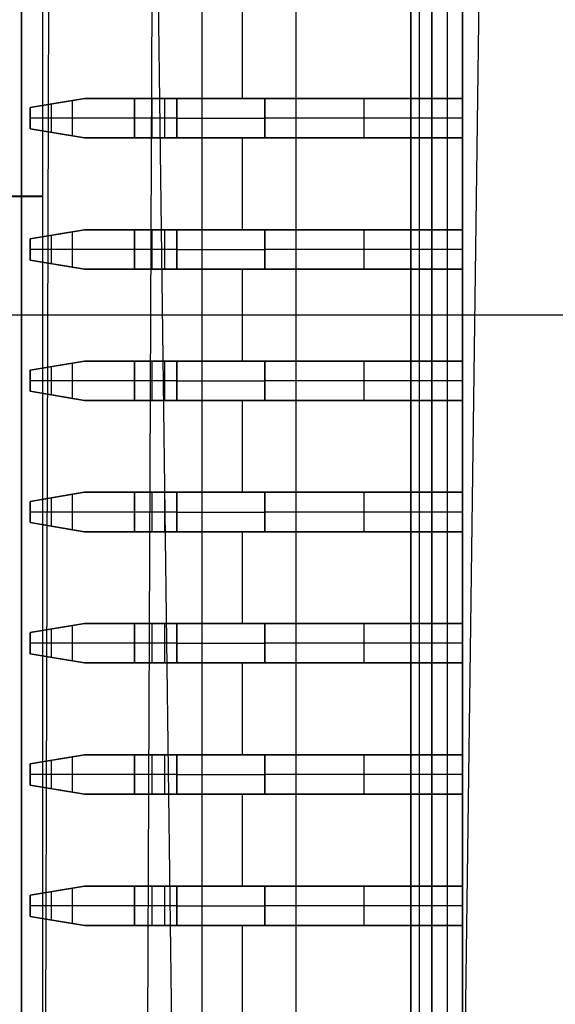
# Model space of a CAD drawing. Extents: x -64 to 57, y 4 to 161.
# Tile 262 of 342: x 8.83 to 10.87, y 137.22 to 140.97. Entities that reach past the tile are written whole.
import ezdxf

# ---------------------------------------------------------------- set-up
doc = ezdxf.new("R2010")
doc.units = 0
doc.layers.add('DEFAULT', color=7, linetype='CONTINUOUS')

msp = doc.modelspace()

# ---------------------------------------------------------------- linework, layer by layer
at = {"layer": 'DEFAULT', "color": 254}
for p, q in [((8.9159, 131.0475, 45.4628), (8.9837, 154.409, 45.038)), ((9.5319, 128.0857, 50.1519), (9.1882, 154.4078, 50.1577)), ((9.394, 154.4065, 55.1319), (9.295, 131.0453, 54.6968)), ((10.4141, 128.0856, 50.3942), (10.7553, 154.0856, 50.4012)), ((9.886, 150.7919, 37.6366), (9.886, 128.8919, 37.6366)), ((10.356, 150.7919, 41.6166), (10.356, 128.8919, 41.6166)), ((8.841, 149.9169, 40.8666), (8.841, 134.2669, 40.8666)), ((8.841, 134.2669, 40.8666), (8.841, 149.9169, 40.8666)), ((9.5278, 149.9169, 39.6766), (9.5278, 134.2669, 39.6766)), ((10.3246, 134.2669, 39.3866), (10.3246, 149.9169, 39.3866)), ((10.3246, 149.9169, 39.3866), (10.3246, 134.2669, 39.3866)), ((10.521, 149.9169, 40.1266), (10.521, 134.2669, 40.1266)), ((10.4046, 134.2669, 39.3866), (10.4046, 149.4569, 39.3866)), ((10.4046, 149.4569, 39.3866), (10.4046, 134.2669, 39.3866)), ((10.4628, 149.4569, 39.5466), (10.4628, 134.2669, 39.5466)), ((10.521, 134.2669, 39.7066), (10.521, 149.4569, 39.7066)), ((10.521, 149.4569, 39.7066), (10.521, 134.2669, 39.7066)), ((9.681, 141.0169, 40.8666), (9.681, 140.6669, 40.8666)), ((10.521, 141.0169, 40.8666), (10.521, 140.6669, 40.8666)), ((10.521, 140.6669, 40.8666), (10.521, 141.0169, 40.8666)), ((8.8737, 140.6324, 40.8666), (9.081, 140.6669, 40.8666)), ((8.8737, 140.6324, 40.8666), (9.081, 140.6669, 40.8666)), ((9.081, 140.6669, 40.7405), (8.9728, 140.6489, 40.7405)), ((9.0352, 140.6593, 40.6612), (9.081, 140.6669, 40.6144)), ((9.081, 140.6669, 40.6144), (9.0352, 140.6593, 40.6612)), ((9.081, 140.6669, 40.8666), (9.081, 140.6669, 40.6144)), ((9.081, 140.6669, 40.8666), (9.081, 140.6669, 40.6144)), ((10.521, 140.6669, 40.8666), (9.081, 140.6669, 40.8666)), ((9.081, 140.6669, 40.7066), (9.4966, 140.6669, 40.7066)), ((9.081, 140.6669, 40.8666), (10.521, 140.6669, 40.8666)), ((9.271, 140.6669, 40.5466), (9.271, 140.5169, 40.5466)), ((9.271, 140.5169, 40.5466), (9.271, 140.6669, 40.5466)), ((9.3379, 140.6669, 40.5723), (9.3379, 140.5169, 40.5723)), ((9.3379, 140.6669, 40.5723), (9.3379, 140.5169, 40.5723)), ((9.4333, 140.6669, 40.6581), (9.3379, 140.6669, 40.5723)), ((9.3379, 140.6669, 40.5723), (9.4333, 140.6669, 40.6581)), ((9.3856, 140.6669, 40.6152), (9.3856, 140.5169, 40.6152)), ((9.4333, 140.5169, 40.6581), (9.4333, 140.6669, 40.6581)), ((9.4333, 140.6669, 40.6581), (9.4333, 140.5169, 40.6581)), ((9.7679, 140.5169, 40.7866), (9.7679, 140.6669, 40.7866)), ((9.7679, 140.6669, 40.7866), (9.7679, 140.5169, 40.7866)), ((10.521, 140.6669, 40.7866), (9.7679, 140.6669, 40.7866)), ((9.7679, 140.6669, 40.7866), (10.521, 140.6669, 40.7866)), ((9.801, 140.6669, 40.7866), (9.801, 140.6669, 40.8666)), ((10.1445, 140.6669, 40.7866), (10.1445, 140.5169, 40.7866)), ((10.521, 140.6669, 40.7866), (10.521, 140.5169, 40.7866)), ((10.521, 140.6669, 40.8666), (10.521, 140.6669, 40.7866)), ((10.521, 140.5169, 40.7866), (10.521, 140.6669, 40.7866)), ((10.521, 140.6669, 40.7866), (10.521, 140.6669, 40.8666)), ((9.0352, 140.6593, 40.6612), (8.8737, 140.6324, 40.8666)), ((9.0352, 140.6593, 40.6612), (8.8737, 140.6324, 40.8666)), ((8.8737, 140.6324, 40.8666), (8.8737, 140.5515, 40.8666)), ((8.8737, 140.5515, 40.8666), (8.8737, 140.6324, 40.8666)), ((8.9544, 140.6458, 40.7639), (8.9544, 140.538, 40.7639)), ((8.9774, 140.6496, 40.7347), (8.9774, 140.6496, 40.8666)), ((9.0352, 140.5246, 40.6612), (9.0352, 140.6593, 40.6612)), ((9.0352, 140.5246, 40.6612), (9.0352, 140.6593, 40.6612)), ((9.0352, 140.5919, 40.6612), (8.8737, 140.5919, 40.8666)), ((9.4333, 140.5919, 40.6581), (9.3379, 140.5919, 40.5723)), ((10.521, 140.5919, 40.7866), (9.7679, 140.5919, 40.7866)), ((9.081, 140.5169, 40.8666), (8.8737, 140.5515, 40.8666)), ((8.8737, 140.5515, 40.8666), (9.0352, 140.5246, 40.6612)), ((8.8737, 140.5515, 40.8666), (9.0352, 140.5246, 40.6612)), ((9.081, 140.5169, 40.8666), (8.8737, 140.5515, 40.8666)), ((8.9728, 140.535, 40.7405), (9.081, 140.5169, 40.7405)), ((8.9774, 140.5342, 40.7347), (8.9774, 140.5342, 40.8666)), ((9.081, 140.5169, 40.6144), (9.0352, 140.5246, 40.6612)), ((9.0352, 140.5246, 40.6612), (9.081, 140.5169, 40.6144)), ((10.521, 140.5169, 40.8666), (9.081, 140.5169, 40.8666)), ((9.081, 140.5169, 40.8666), (9.081, 140.5169, 40.6144)), ((9.081, 140.5169, 40.7066), (9.4966, 140.5169, 40.7066)), ((9.081, 140.5169, 40.6144), (9.081, 140.5169, 40.8666)), ((10.521, 140.5169, 40.8666), (9.081, 140.5169, 40.8666)), ((9.271, 140.5169, 40.5466), (9.3379, 140.5169, 40.5723)), ((9.3379, 140.5169, 40.5723), (9.4333, 140.5169, 40.6581)), ((9.3379, 140.5169, 40.5723), (9.4333, 140.5169, 40.6581)), ((9.681, 140.5169, 40.8666), (9.681, 140.1669, 40.8666)), ((9.7679, 140.5169, 40.7866), (10.521, 140.5169, 40.7866)), ((9.7679, 140.5169, 40.7866), (10.521, 140.5169, 40.7866)), ((9.801, 140.5169, 40.7866), (9.801, 140.5169, 40.8666)), ((10.521, 140.5169, 40.8666), (10.521, 140.1669, 40.8666)), ((10.521, 140.5169, 40.7866), (10.521, 140.5169, 40.8666)), ((10.521, 140.5169, 40.7866), (10.521, 140.5169, 40.8666)), ((10.521, 140.1669, 40.8666), (10.521, 140.5169, 40.8666)), ((8.8737, 140.1324, 40.8666), (9.081, 140.1669, 40.8666)), ((8.8737, 140.1324, 40.8666), (9.081, 140.1669, 40.8666)), ((9.0352, 140.1593, 40.6612), (8.8737, 140.1324, 40.8666)), ((9.0352, 140.1593, 40.6612), (8.8737, 140.1324, 40.8666)), ((8.9544, 140.1458, 40.7639), (8.9544, 140.038, 40.7639)), ((9.081, 140.1669, 40.7405), (8.9728, 140.1489, 40.7405)), ((8.9774, 140.1496, 40.7347), (8.9774, 140.1496, 40.8666)), ((9.0352, 140.1593, 40.6612), (9.081, 140.1669, 40.6144)), ((9.081, 140.1669, 40.6144), (9.0352, 140.1593, 40.6612)), ((9.0352, 140.0246, 40.6612), (9.0352, 140.1593, 40.6612)), ((9.0352, 140.0246, 40.6612), (9.0352, 140.1593, 40.6612)), ((9.081, 140.1669, 40.8666), (9.081, 140.1669, 40.6144)), ((9.081, 140.1669, 40.8666), (9.081, 140.1669, 40.6144)), ((10.521, 140.1669, 40.8666), (9.081, 140.1669, 40.8666)), ((9.081, 140.1669, 40.7066), (9.4966, 140.1669, 40.7066)), ((9.081, 140.1669, 40.8666), (10.521, 140.1669, 40.8666)), ((9.271, 140.1669, 40.5466), (9.271, 140.0169, 40.5466)), ((9.271, 140.0169, 40.5466), (9.271, 140.1669, 40.5466)), ((9.3379, 140.1669, 40.5723), (9.3379, 140.0169, 40.5723)), ((9.3379, 140.1669, 40.5723), (9.3379, 140.0169, 40.5723)), ((9.4333, 140.1669, 40.6581), (9.3379, 140.1669, 40.5723)), ((9.3379, 140.1669, 40.5723), (9.4333, 140.1669, 40.6581)), ((9.3856, 140.1669, 40.6152), (9.3856, 140.0169, 40.6152)), ((9.4333, 140.0169, 40.6581), (9.4333, 140.1669, 40.6581)), ((9.4333, 140.1669, 40.6581), (9.4333, 140.0169, 40.6581)), ((9.7679, 140.0169, 40.7866), (9.7679, 140.1669, 40.7866)), ((9.7679, 140.1669, 40.7866), (9.7679, 140.0169, 40.7866)), ((10.521, 140.1669, 40.7866), (9.7679, 140.1669, 40.7866)), ((9.7679, 140.1669, 40.7866), (10.521, 140.1669, 40.7866)), ((9.801, 140.1669, 40.7866), (9.801, 140.1669, 40.8666)), ((10.1445, 140.1669, 40.7866), (10.1445, 140.0169, 40.7866)), ((10.521, 140.1669, 40.7866), (10.521, 140.0169, 40.7866)), ((10.521, 140.1669, 40.8666), (10.521, 140.1669, 40.7866)), ((10.521, 140.0169, 40.7866), (10.521, 140.1669, 40.7866)), ((10.521, 140.1669, 40.7866), (10.521, 140.1669, 40.8666)), ((8.8737, 140.1324, 40.8666), (8.8737, 140.0515, 40.8666)), ((8.8737, 140.0515, 40.8666), (8.8737, 140.1324, 40.8666)), ((9.0352, 140.0919, 40.6612), (8.8737, 140.0919, 40.8666)), ((9.4333, 140.0919, 40.6581), (9.3379, 140.0919, 40.5723)), ((10.521, 140.0919, 40.7866), (9.7679, 140.0919, 40.7866)), ((9.081, 140.0169, 40.8666), (8.8737, 140.0515, 40.8666)), ((8.8737, 140.0515, 40.8666), (9.0352, 140.0246, 40.6612)), ((8.8737, 140.0515, 40.8666), (9.0352, 140.0246, 40.6612)), ((9.081, 140.0169, 40.8666), (8.8737, 140.0515, 40.8666)), ((8.9728, 140.035, 40.7405), (9.081, 140.0169, 40.7405)), ((8.9774, 140.0342, 40.7347), (8.9774, 140.0342, 40.8666)), ((9.081, 140.0169, 40.6144), (9.0352, 140.0246, 40.6612)), ((9.0352, 140.0246, 40.6612), (9.081, 140.0169, 40.6144)), ((10.521, 140.0169, 40.8666), (9.081, 140.0169, 40.8666)), ((9.081, 140.0169, 40.8666), (9.081, 140.0169, 40.6144)), ((9.081, 140.0169, 40.7066), (9.4966, 140.0169, 40.7066)), ((9.081, 140.0169, 40.6144), (9.081, 140.0169, 40.8666)), ((10.521, 140.0169, 40.8666), (9.081, 140.0169, 40.8666)), ((9.3379, 140.0169, 40.5723), (9.4333, 140.0169, 40.6581)), ((9.3379, 140.0169, 40.5723), (9.4333, 140.0169, 40.6581)), ((9.681, 140.0169, 40.8666), (9.681, 139.6669, 40.8666)), ((9.7679, 140.0169, 40.7866), (10.521, 140.0169, 40.7866)), ((9.7679, 140.0169, 40.7866), (10.521, 140.0169, 40.7866)), ((9.801, 140.0169, 40.7866), (9.801, 140.0169, 40.8666)), ((10.521, 140.0169, 40.8666), (10.521, 139.6669, 40.8666)), ((10.521, 140.0169, 40.7866), (10.521, 140.0169, 40.8666)), ((10.521, 140.0169, 40.7866), (10.521, 140.0169, 40.8666)), ((10.521, 139.6669, 40.8666), (10.521, 140.0169, 40.8666)), ((13.271, 139.8419, 41.6166), (7.841, 139.8419, 41.6166)), ((12.721, 139.8419, 37.6366), (8.171, 139.8419, 37.6366)), ((8.8737, 139.6324, 40.8666), (9.081, 139.6669, 40.8666)), ((8.8737, 139.6324, 40.8666), (9.081, 139.6669, 40.8666)), ((9.0352, 139.6593, 40.6612), (8.8737, 139.6324, 40.8666)), ((9.0352, 139.6593, 40.6612), (8.8737, 139.6324, 40.8666)), ((9.081, 139.6669, 40.7405), (8.9728, 139.6489, 40.7405)), ((9.0352, 139.6593, 40.6612), (9.081, 139.6669, 40.6144)), ((9.081, 139.6669, 40.6144), (9.0352, 139.6593, 40.6612)), ((9.0352, 139.5246, 40.6612), (9.0352, 139.6593, 40.6612)), ((9.0352, 139.5246, 40.6612), (9.0352, 139.6593, 40.6612)), ((9.081, 139.6669, 40.8666), (9.081, 139.6669, 40.6144)), ((9.081, 139.6669, 40.8666), (9.081, 139.6669, 40.6144)), ((10.521, 139.6669, 40.8666), (9.081, 139.6669, 40.8666)), ((9.081, 139.6669, 40.7066), (9.4966, 139.6669, 40.7066)), ((9.081, 139.6669, 40.8666), (10.521, 139.6669, 40.8666)), ((9.271, 139.6669, 40.5466), (9.271, 139.5169, 40.5466)), ((9.271, 139.5169, 40.5466), (9.271, 139.6669, 40.5466)), ((9.3379, 139.6669, 40.5723), (9.3379, 139.5169, 40.5723)), ((9.3379, 139.6669, 40.5723), (9.3379, 139.5169, 40.5723)), ((9.4333, 139.6669, 40.6581), (9.3379, 139.6669, 40.5723)), ((9.3379, 139.6669, 40.5723), (9.4333, 139.6669, 40.6581)), ((9.3856, 139.6669, 40.6152), (9.3856, 139.5169, 40.6152)), ((9.4333, 139.5169, 40.6581), (9.4333, 139.6669, 40.6581)), ((9.4333, 139.6669, 40.6581), (9.4333, 139.5169, 40.6581)), ((9.7679, 139.5169, 40.7866), (9.7679, 139.6669, 40.7866)), ((9.7679, 139.6669, 40.7866), (9.7679, 139.5169, 40.7866)), ((10.521, 139.6669, 40.7866), (9.7679, 139.6669, 40.7866)), ((9.7679, 139.6669, 40.7866), (10.521, 139.6669, 40.7866)), ((9.801, 139.6669, 40.7866), (9.801, 139.6669, 40.8666)), ((10.1445, 139.6669, 40.7866), (10.1445, 139.5169, 40.7866)), ((10.521, 139.6669, 40.7866), (10.521, 139.5169, 40.7866)), ((10.521, 139.6669, 40.8666), (10.521, 139.6669, 40.7866)), ((10.521, 139.5169, 40.7866), (10.521, 139.6669, 40.7866)), ((10.521, 139.6669, 40.7866), (10.521, 139.6669, 40.8666)), ((8.8737, 139.6324, 40.8666), (8.8737, 139.5515, 40.8666)), ((8.8737, 139.5515, 40.8666), (8.8737, 139.6324, 40.8666)), ((8.9544, 139.6458, 40.7639), (8.9544, 139.538, 40.7639)), ((8.9774, 139.6496, 40.7347), (8.9774, 139.6496, 40.8666)), ((9.0352, 139.5919, 40.6612), (8.8737, 139.5919, 40.8666)), ((9.4333, 139.5919, 40.6581), (9.3379, 139.5919, 40.5723)), ((10.521, 139.5919, 40.7866), (9.7679, 139.5919, 40.7866)), ((9.081, 139.5169, 40.8666), (8.8737, 139.5515, 40.8666)), ((8.8737, 139.5515, 40.8666), (9.0352, 139.5246, 40.6612)), ((8.8737, 139.5515, 40.8666), (9.0352, 139.5246, 40.6612)), ((9.081, 139.5169, 40.8666), (8.8737, 139.5515, 40.8666)), ((8.9728, 139.535, 40.7405), (9.081, 139.5169, 40.7405)), ((8.9774, 139.5342, 40.7347), (8.9774, 139.5342, 40.8666)), ((9.081, 139.5169, 40.6144), (9.0352, 139.5246, 40.6612)), ((9.0352, 139.5246, 40.6612), (9.081, 139.5169, 40.6144)), ((10.521, 139.5169, 40.8666), (9.081, 139.5169, 40.8666)), ((9.081, 139.5169, 40.8666), (9.081, 139.5169, 40.6144)), ((9.081, 139.5169, 40.7066), (9.4966, 139.5169, 40.7066)), ((9.081, 139.5169, 40.6144), (9.081, 139.5169, 40.8666)), ((10.521, 139.5169, 40.8666), (9.081, 139.5169, 40.8666)), ((9.3379, 139.5169, 40.5723), (9.4333, 139.5169, 40.6581)), ((9.3379, 139.5169, 40.5723), (9.4333, 139.5169, 40.6581)), ((9.681, 139.5169, 40.8666), (9.681, 139.1669, 40.8666)), ((9.7679, 139.5169, 40.7866), (10.521, 139.5169, 40.7866)), ((9.7679, 139.5169, 40.7866), (10.521, 139.5169, 40.7866)), ((9.801, 139.5169, 40.7866), (9.801, 139.5169, 40.8666)), ((10.521, 139.5169, 40.8666), (10.521, 139.1669, 40.8666)), ((10.521, 139.5169, 40.7866), (10.521, 139.5169, 40.8666)), ((10.521, 139.5169, 40.7866), (10.521, 139.5169, 40.8666)), ((10.521, 139.1669, 40.8666), (10.521, 139.5169, 40.8666)), ((8.8737, 139.1324, 40.8666), (9.081, 139.1669, 40.8666)), ((8.8737, 139.1324, 40.8666), (9.081, 139.1669, 40.8666)), ((9.081, 139.1669, 40.7405), (8.9728, 139.1489, 40.7405)), ((9.0352, 139.1593, 40.6612), (9.081, 139.1669, 40.6144)), ((9.081, 139.1669, 40.6144), (9.0352, 139.1593, 40.6612)), ((9.081, 139.1669, 40.8666), (9.081, 139.1669, 40.6144)), ((9.081, 139.1669, 40.8666), (9.081, 139.1669, 40.6144)), ((10.521, 139.1669, 40.8666), (9.081, 139.1669, 40.8666)), ((9.081, 139.1669, 40.7066), (9.4966, 139.1669, 40.7066)), ((9.081, 139.1669, 40.8666), (10.521, 139.1669, 40.8666)), ((9.271, 139.1669, 40.5466), (9.271, 139.0169, 40.5466)), ((9.271, 139.0169, 40.5466), (9.271, 139.1669, 40.5466)), ((9.3379, 139.1669, 40.5723), (9.3379, 139.0169, 40.5723)), ((9.3379, 139.1669, 40.5723), (9.3379, 139.0169, 40.5723)), ((9.4333, 139.1669, 40.6581), (9.3379, 139.1669, 40.5723)), ((9.3379, 139.1669, 40.5723), (9.4333, 139.1669, 40.6581)), ((9.3856, 139.1669, 40.6152), (9.3856, 139.0169, 40.6152)), ((9.4333, 139.0169, 40.6581), (9.4333, 139.1669, 40.6581)), ((9.4333, 139.1669, 40.6581), (9.4333, 139.0169, 40.6581)), ((9.7679, 139.0169, 40.7866), (9.7679, 139.1669, 40.7866)), ((9.7679, 139.1669, 40.7866), (9.7679, 139.0169, 40.7866)), ((10.521, 139.1669, 40.7866), (9.7679, 139.1669, 40.7866)), ((9.7679, 139.1669, 40.7866), (10.521, 139.1669, 40.7866)), ((9.801, 139.1669, 40.7866), (9.801, 139.1669, 40.8666)), ((10.1445, 139.1669, 40.7866), (10.1445, 139.0169, 40.7866)), ((10.521, 139.1669, 40.7866), (10.521, 139.0169, 40.7866)), ((10.521, 139.1669, 40.8666), (10.521, 139.1669, 40.7866)), ((10.521, 139.0169, 40.7866), (10.521, 139.1669, 40.7866)), ((10.521, 139.1669, 40.7866), (10.521, 139.1669, 40.8666)), ((9.0352, 139.1593, 40.6612), (8.8737, 139.1324, 40.8666)), ((9.0352, 139.1593, 40.6612), (8.8737, 139.1324, 40.8666)), ((8.8737, 139.1324, 40.8666), (8.8737, 139.0515, 40.8666)), ((8.8737, 139.0515, 40.8666), (8.8737, 139.1324, 40.8666)), ((8.9544, 139.1458, 40.7639), (8.9544, 139.038, 40.7639)), ((8.9774, 139.1496, 40.7347), (8.9774, 139.1496, 40.8666)), ((9.0352, 139.0246, 40.6612), (9.0352, 139.1593, 40.6612)), ((9.0352, 139.0246, 40.6612), (9.0352, 139.1593, 40.6612)), ((9.0352, 139.0919, 40.6612), (8.8737, 139.0919, 40.8666)), ((9.4333, 139.0919, 40.6581), (9.3379, 139.0919, 40.5723)), ((10.521, 139.0919, 40.7866), (9.7679, 139.0919, 40.7866)), ((9.081, 139.0169, 40.8666), (8.8737, 139.0515, 40.8666)), ((8.8737, 139.0515, 40.8666), (9.0352, 139.0246, 40.6612)), ((8.8737, 139.0515, 40.8666), (9.0352, 139.0246, 40.6612)), ((9.081, 139.0169, 40.8666), (8.8737, 139.0515, 40.8666)), ((8.9728, 139.035, 40.7405), (9.081, 139.0169, 40.7405)), ((8.9774, 139.0342, 40.7347), (8.9774, 139.0342, 40.8666)), ((9.081, 139.0169, 40.6144), (9.0352, 139.0246, 40.6612)), ((9.0352, 139.0246, 40.6612), (9.081, 139.0169, 40.6144)), ((10.521, 139.0169, 40.8666), (9.081, 139.0169, 40.8666)), ((9.081, 139.0169, 40.8666), (9.081, 139.0169, 40.6144)), ((9.081, 139.0169, 40.7066), (9.4966, 139.0169, 40.7066)), ((9.081, 139.0169, 40.6144), (9.081, 139.0169, 40.8666)), ((10.521, 139.0169, 40.8666), (9.081, 139.0169, 40.8666)), ((9.271, 139.0169, 40.5466), (9.3379, 139.0169, 40.5723)), ((9.3379, 139.0169, 40.5723), (9.4333, 139.0169, 40.6581)), ((9.3379, 139.0169, 40.5723), (9.4333, 139.0169, 40.6581)), ((9.681, 139.0169, 40.8666), (9.681, 138.6669, 40.8666)), ((9.7679, 139.0169, 40.7866), (10.521, 139.0169, 40.7866)), ((9.7679, 139.0169, 40.7866), (10.521, 139.0169, 40.7866)), ((9.801, 139.0169, 40.7866), (9.801, 139.0169, 40.8666)), ((10.521, 139.0169, 40.8666), (10.521, 138.6669, 40.8666)), ((10.521, 139.0169, 40.7866), (10.521, 139.0169, 40.8666)), ((10.521, 139.0169, 40.7866), (10.521, 139.0169, 40.8666)), ((10.521, 138.6669, 40.8666), (10.521, 139.0169, 40.8666)), ((8.8737, 138.6324, 40.8666), (9.081, 138.6669, 40.8666)), ((8.8737, 138.6324, 40.8666), (9.081, 138.6669, 40.8666)), ((9.0352, 138.6593, 40.6612), (8.8737, 138.6324, 40.8666)), ((9.0352, 138.6593, 40.6612), (8.8737, 138.6324, 40.8666)), ((8.9544, 138.6458, 40.7639), (8.9544, 138.538, 40.7639)), ((9.081, 138.6669, 40.7405), (8.9728, 138.6489, 40.7405)), ((8.9774, 138.6496, 40.7347), (8.9774, 138.6496, 40.8666)), ((9.0352, 138.6593, 40.6612), (9.081, 138.6669, 40.6144)), ((9.081, 138.6669, 40.6144), (9.0352, 138.6593, 40.6612)), ((9.0352, 138.5246, 40.6612), (9.0352, 138.6593, 40.6612)), ((9.0352, 138.5246, 40.6612), (9.0352, 138.6593, 40.6612)), ((9.081, 138.6669, 40.8666), (9.081, 138.6669, 40.6144)), ((9.081, 138.6669, 40.8666), (9.081, 138.6669, 40.6144)), ((10.521, 138.6669, 40.8666), (9.081, 138.6669, 40.8666)), ((9.081, 138.6669, 40.7066), (9.4966, 138.6669, 40.7066)), ((9.081, 138.6669, 40.8666), (10.521, 138.6669, 40.8666)), ((9.271, 138.6669, 40.5466), (9.271, 138.5169, 40.5466)), ((9.271, 138.5169, 40.5466), (9.271, 138.6669, 40.5466)), ((9.3379, 138.6669, 40.5723), (9.3379, 138.5169, 40.5723)), ((9.3379, 138.6669, 40.5723), (9.3379, 138.5169, 40.5723)), ((9.4333, 138.6669, 40.6581), (9.3379, 138.6669, 40.5723)), ((9.3379, 138.6669, 40.5723), (9.4333, 138.6669, 40.6581)), ((9.3856, 138.6669, 40.6152), (9.3856, 138.5169, 40.6152)), ((9.4333, 138.5169, 40.6581), (9.4333, 138.6669, 40.6581)), ((9.4333, 138.6669, 40.6581), (9.4333, 138.5169, 40.6581)), ((9.7679, 138.5169, 40.7866), (9.7679, 138.6669, 40.7866)), ((9.7679, 138.6669, 40.7866), (9.7679, 138.5169, 40.7866)), ((10.521, 138.6669, 40.7866), (9.7679, 138.6669, 40.7866)), ((9.7679, 138.6669, 40.7866), (10.521, 138.6669, 40.7866)), ((9.801, 138.6669, 40.7866), (9.801, 138.6669, 40.8666)), ((10.1445, 138.6669, 40.7866), (10.1445, 138.5169, 40.7866)), ((10.521, 138.6669, 40.7866), (10.521, 138.5169, 40.7866)), ((10.521, 138.6669, 40.8666), (10.521, 138.6669, 40.7866)), ((10.521, 138.5169, 40.7866), (10.521, 138.6669, 40.7866)), ((10.521, 138.6669, 40.7866), (10.521, 138.6669, 40.8666)), ((8.8737, 138.6324, 40.8666), (8.8737, 138.5515, 40.8666)), ((8.8737, 138.5515, 40.8666), (8.8737, 138.6324, 40.8666)), ((9.0352, 138.5919, 40.6612), (8.8737, 138.5919, 40.8666)), ((9.4333, 138.5919, 40.6581), (9.3379, 138.5919, 40.5723)), ((10.521, 138.5919, 40.7866), (9.7679, 138.5919, 40.7866)), ((9.081, 138.5169, 40.8666), (8.8737, 138.5515, 40.8666)), ((8.8737, 138.5515, 40.8666), (9.0352, 138.5246, 40.6612)), ((8.8737, 138.5515, 40.8666), (9.0352, 138.5246, 40.6612)), ((9.081, 138.5169, 40.8666), (8.8737, 138.5515, 40.8666)), ((8.9728, 138.535, 40.7405), (9.081, 138.5169, 40.7405)), ((8.9774, 138.5342, 40.7347), (8.9774, 138.5342, 40.8666)), ((9.081, 138.5169, 40.6144), (9.0352, 138.5246, 40.6612)), ((9.0352, 138.5246, 40.6612), (9.081, 138.5169, 40.6144)), ((10.521, 138.5169, 40.8666), (9.081, 138.5169, 40.8666)), ((9.081, 138.5169, 40.8666), (9.081, 138.5169, 40.6144)), ((9.081, 138.5169, 40.7066), (9.4966, 138.5169, 40.7066)), ((9.081, 138.5169, 40.6144), (9.081, 138.5169, 40.8666)), ((10.521, 138.5169, 40.8666), (9.081, 138.5169, 40.8666)), ((9.3379, 138.5169, 40.5723), (9.4333, 138.5169, 40.6581)), ((9.3379, 138.5169, 40.5723), (9.4333, 138.5169, 40.6581)), ((9.681, 138.5169, 40.8666), (9.681, 138.1669, 40.8666)), ((9.7679, 138.5169, 40.7866), (10.521, 138.5169, 40.7866)), ((9.7679, 138.5169, 40.7866), (10.521, 138.5169, 40.7866)), ((9.801, 138.5169, 40.7866), (9.801, 138.5169, 40.8666)), ((10.521, 138.5169, 40.8666), (10.521, 138.1669, 40.8666)), ((10.521, 138.5169, 40.7866), (10.521, 138.5169, 40.8666)), ((10.521, 138.5169, 40.7866), (10.521, 138.5169, 40.8666)), ((10.521, 138.1669, 40.8666), (10.521, 138.5169, 40.8666)), ((8.8737, 138.1324, 40.8666), (9.081, 138.1669, 40.8666)), ((8.8737, 138.1324, 40.8666), (9.081, 138.1669, 40.8666)), ((9.0352, 138.1593, 40.6612), (8.8737, 138.1324, 40.8666)), ((9.0352, 138.1593, 40.6612), (8.8737, 138.1324, 40.8666)), ((9.081, 138.1669, 40.7405), (8.9728, 138.1489, 40.7405)), ((9.0352, 138.1593, 40.6612), (9.081, 138.1669, 40.6144)), ((9.081, 138.1669, 40.6144), (9.0352, 138.1593, 40.6612)), ((9.0352, 138.0246, 40.6612), (9.0352, 138.1593, 40.6612)), ((9.0352, 138.0246, 40.6612), (9.0352, 138.1593, 40.6612)), ((9.081, 138.1669, 40.8666), (9.081, 138.1669, 40.6144)), ((9.081, 138.1669, 40.8666), (9.081, 138.1669, 40.6144)), ((10.521, 138.1669, 40.8666), (9.081, 138.1669, 40.8666)), ((9.081, 138.1669, 40.7066), (9.4966, 138.1669, 40.7066)), ((9.081, 138.1669, 40.8666), (10.521, 138.1669, 40.8666)), ((9.271, 138.1669, 40.5466), (9.271, 138.0169, 40.5466)), ((9.271, 138.0169, 40.5466), (9.271, 138.1669, 40.5466)), ((9.3379, 138.1669, 40.5723), (9.3379, 138.0169, 40.5723)), ((9.3379, 138.1669, 40.5723), (9.3379, 138.0169, 40.5723)), ((9.4333, 138.1669, 40.6581), (9.3379, 138.1669, 40.5723)), ((9.3379, 138.1669, 40.5723), (9.4333, 138.1669, 40.6581)), ((9.3856, 138.1669, 40.6152), (9.3856, 138.0169, 40.6152)), ((9.4333, 138.0169, 40.6581), (9.4333, 138.1669, 40.6581)), ((9.4333, 138.1669, 40.6581), (9.4333, 138.0169, 40.6581)), ((9.7679, 138.0169, 40.7866), (9.7679, 138.1669, 40.7866)), ((9.7679, 138.1669, 40.7866), (9.7679, 138.0169, 40.7866)), ((10.521, 138.1669, 40.7866), (9.7679, 138.1669, 40.7866)), ((9.7679, 138.1669, 40.7866), (10.521, 138.1669, 40.7866)), ((9.801, 138.1669, 40.7866), (9.801, 138.1669, 40.8666)), ((10.1445, 138.1669, 40.7866), (10.1445, 138.0169, 40.7866)), ((10.521, 138.1669, 40.7866), (10.521, 138.0169, 40.7866)), ((10.521, 138.1669, 40.8666), (10.521, 138.1669, 40.7866)), ((10.521, 138.0169, 40.7866), (10.521, 138.1669, 40.7866)), ((10.521, 138.1669, 40.7866), (10.521, 138.1669, 40.8666)), ((8.8737, 138.1324, 40.8666), (8.8737, 138.0515, 40.8666)), ((8.8737, 138.0515, 40.8666), (8.8737, 138.1324, 40.8666)), ((8.9544, 138.1458, 40.7639), (8.9544, 138.038, 40.7639)), ((8.9774, 138.1496, 40.7347), (8.9774, 138.1496, 40.8666)), ((9.0352, 138.0919, 40.6612), (8.8737, 138.0919, 40.8666)), ((9.4333, 138.0919, 40.6581), (9.3379, 138.0919, 40.5723)), ((10.521, 138.0919, 40.7866), (9.7679, 138.0919, 40.7866)), ((9.081, 138.0169, 40.8666), (8.8737, 138.0515, 40.8666)), ((8.8737, 138.0515, 40.8666), (9.0352, 138.0246, 40.6612)), ((8.8737, 138.0515, 40.8666), (9.0352, 138.0246, 40.6612)), ((9.081, 138.0169, 40.8666), (8.8737, 138.0515, 40.8666)), ((8.9728, 138.035, 40.7405), (9.081, 138.0169, 40.7405)), ((8.9774, 138.0342, 40.7347), (8.9774, 138.0342, 40.8666)), ((9.081, 138.0169, 40.6144), (9.0352, 138.0246, 40.6612)), ((9.0352, 138.0246, 40.6612), (9.081, 138.0169, 40.6144)), ((10.521, 138.0169, 40.8666), (9.081, 138.0169, 40.8666)), ((9.081, 138.0169, 40.8666), (9.081, 138.0169, 40.6144)), ((9.081, 138.0169, 40.7066), (9.4966, 138.0169, 40.7066)), ((9.081, 138.0169, 40.6144), (9.081, 138.0169, 40.8666)), ((10.521, 138.0169, 40.8666), (9.081, 138.0169, 40.8666)), ((9.3379, 138.0169, 40.5723), (9.4333, 138.0169, 40.6581)), ((9.3379, 138.0169, 40.5723), (9.4333, 138.0169, 40.6581)), ((9.681, 138.0169, 40.8666), (9.681, 137.6669, 40.8666)), ((9.7679, 138.0169, 40.7866), (10.521, 138.0169, 40.7866)), ((9.7679, 138.0169, 40.7866), (10.521, 138.0169, 40.7866)), ((9.801, 138.0169, 40.7866), (9.801, 138.0169, 40.8666)), ((10.521, 138.0169, 40.8666), (10.521, 137.6669, 40.8666)), ((10.521, 138.0169, 40.7866), (10.521, 138.0169, 40.8666)), ((10.521, 138.0169, 40.7866), (10.521, 138.0169, 40.8666)), ((10.521, 137.6669, 40.8666), (10.521, 138.0169, 40.8666)), ((8.8737, 137.6324, 40.8666), (9.081, 137.6669, 40.8666)), ((8.8737, 137.6324, 40.8666), (9.081, 137.6669, 40.8666)), ((9.081, 137.6669, 40.7405), (8.9728, 137.6489, 40.7405)), ((9.0352, 137.6593, 40.6612), (9.081, 137.6669, 40.6144)), ((9.081, 137.6669, 40.6144), (9.0352, 137.6593, 40.6612)), ((9.081, 137.6669, 40.8666), (9.081, 137.6669, 40.6144)), ((9.081, 137.6669, 40.8666), (9.081, 137.6669, 40.6144)), ((10.521, 137.6669, 40.8666), (9.081, 137.6669, 40.8666)), ((9.081, 137.6669, 40.7066), (9.4966, 137.6669, 40.7066)), ((9.081, 137.6669, 40.8666), (10.521, 137.6669, 40.8666)), ((9.271, 137.6669, 40.5466), (9.271, 137.5169, 40.5466)), ((9.271, 137.5169, 40.5466), (9.271, 137.6669, 40.5466)), ((9.3379, 137.6669, 40.5723), (9.3379, 137.5169, 40.5723)), ((9.3379, 137.6669, 40.5723), (9.3379, 137.5169, 40.5723)), ((9.4333, 137.6669, 40.6581), (9.3379, 137.6669, 40.5723)), ((9.3379, 137.6669, 40.5723), (9.4333, 137.6669, 40.6581)), ((9.3856, 137.6669, 40.6152), (9.3856, 137.5169, 40.6152)), ((9.4333, 137.5169, 40.6581), (9.4333, 137.6669, 40.6581)), ((9.4333, 137.6669, 40.6581), (9.4333, 137.5169, 40.6581)), ((9.7679, 137.5169, 40.7866), (9.7679, 137.6669, 40.7866)), ((9.7679, 137.6669, 40.7866), (9.7679, 137.5169, 40.7866)), ((10.521, 137.6669, 40.7866), (9.7679, 137.6669, 40.7866)), ((9.7679, 137.6669, 40.7866), (10.521, 137.6669, 40.7866)), ((9.801, 137.6669, 40.7866), (9.801, 137.6669, 40.8666)), ((10.1445, 137.6669, 40.7866), (10.1445, 137.5169, 40.7866)), ((10.521, 137.6669, 40.7866), (10.521, 137.5169, 40.7866)), ((10.521, 137.6669, 40.8666), (10.521, 137.6669, 40.7866)), ((10.521, 137.5169, 40.7866), (10.521, 137.6669, 40.7866)), ((10.521, 137.6669, 40.7866), (10.521, 137.6669, 40.8666)), ((9.0352, 137.6593, 40.6612), (8.8737, 137.6324, 40.8666)), ((9.0352, 137.6593, 40.6612), (8.8737, 137.6324, 40.8666)), ((8.8737, 137.6324, 40.8666), (8.8737, 137.5515, 40.8666)), ((8.8737, 137.5515, 40.8666), (8.8737, 137.6324, 40.8666)), ((8.9544, 137.6458, 40.7639), (8.9544, 137.538, 40.7639)), ((8.9774, 137.6496, 40.7347), (8.9774, 137.6496, 40.8666)), ((9.0352, 137.5246, 40.6612), (9.0352, 137.6593, 40.6612)), ((9.0352, 137.5246, 40.6612), (9.0352, 137.6593, 40.6612)), ((9.0352, 137.5919, 40.6612), (8.8737, 137.5919, 40.8666)), ((9.4333, 137.5919, 40.6581), (9.3379, 137.5919, 40.5723)), ((10.521, 137.5919, 40.7866), (9.7679, 137.5919, 40.7866)), ((9.081, 137.5169, 40.8666), (8.8737, 137.5515, 40.8666)), ((8.8737, 137.5515, 40.8666), (9.0352, 137.5246, 40.6612)), ((8.8737, 137.5515, 40.8666), (9.0352, 137.5246, 40.6612)), ((9.081, 137.5169, 40.8666), (8.8737, 137.5515, 40.8666)), ((8.9728, 137.535, 40.7405), (9.081, 137.5169, 40.7405)), ((8.9774, 137.5342, 40.7347), (8.9774, 137.5342, 40.8666)), ((9.081, 137.5169, 40.6144), (9.0352, 137.5246, 40.6612)), ((9.0352, 137.5246, 40.6612), (9.081, 137.5169, 40.6144)), ((10.521, 137.5169, 40.8666), (9.081, 137.5169, 40.8666)), ((9.081, 137.5169, 40.8666), (9.081, 137.5169, 40.6144)), ((9.081, 137.5169, 40.7066), (9.4966, 137.5169, 40.7066)), ((9.081, 137.5169, 40.6144), (9.081, 137.5169, 40.8666)), ((10.521, 137.5169, 40.8666), (9.081, 137.5169, 40.8666)), ((9.3379, 137.5169, 40.5723), (9.4333, 137.5169, 40.6581)), ((9.3379, 137.5169, 40.5723), (9.4333, 137.5169, 40.6581)), ((9.681, 137.5169, 40.8666), (9.681, 137.1669, 40.8666)), ((9.7679, 137.5169, 40.7866), (10.521, 137.5169, 40.7866)), ((9.7679, 137.5169, 40.7866), (10.521, 137.5169, 40.7866)), ((9.801, 137.5169, 40.7866), (9.801, 137.5169, 40.8666)), ((10.521, 137.5169, 40.8666), (10.521, 137.1669, 40.8666)), ((10.521, 137.5169, 40.7866), (10.521, 137.5169, 40.8666)), ((10.521, 137.5169, 40.7866), (10.521, 137.5169, 40.8666)), ((10.521, 137.1669, 40.8666), (10.521, 137.5169, 40.8666))]:
    msp.add_line(p, q, dxfattribs=at)
at = {"layer": 'DEFAULT', "color": 91}
msp.add_line((8.9221, 128.2942, 50.2645), (8.9229, 152.2942, 50.2703), dxfattribs=at)
at = {"layer": 'DEFAULT', "color": 254, "extrusion": (-1.19249e-08, 1, -9.86076e-32)}
for centre, radius, start, end in [((-9.271, 40.8466, 140.6669), 0.3, 270, 309.2965), ((-9.271, 40.6466, 140.6669), 0.1, 228, 270), ((-9.7679, 40.2866, 140.6669), 0.5, 48, 90), ((-9.271, 40.6466, 140.5169), 0.1, 228, 270), ((-9.7679, 40.2866, 140.5169), 0.5, 48, 90), ((-9.271, 40.8466, 140.1669), 0.3, 270, 309.2965), ((-9.271, 40.6466, 140.1669), 0.1, 228, 270), ((-9.7679, 40.2866, 140.1669), 0.5, 48, 90), ((-9.271, 40.6466, 140.0169), 0.1, 228, 270), ((-9.271, 40.8466, 139.6669), 0.3, 270, 309.2965), ((-9.7679, 40.2866, 139.6669), 0.5, 48, 90), ((-9.271, 40.6466, 139.5169), 0.1, 228, 270), ((-9.7679, 40.2866, 139.5169), 0.5, 48, 90), ((-9.271, 40.8466, 139.1669), 0.3, 270, 309.2965), ((-9.271, 40.6466, 139.1669), 0.1, 228, 270), ((-9.7679, 40.2866, 139.1669), 0.5, 48, 90), ((-9.271, 40.6466, 139.0169), 0.1, 228, 270), ((-9.7679, 40.2866, 139.0169), 0.5, 48, 90), ((-9.271, 40.8466, 138.6669), 0.3, 270, 309.2965), ((-9.271, 40.6466, 138.6669), 0.1, 228, 270), ((-9.7679, 40.2866, 138.6669), 0.5, 48, 90), ((-9.271, 40.6466, 138.5169), 0.1, 228, 270), ((-9.7679, 40.2866, 138.5169), 0.5, 48, 90), ((-9.271, 40.6466, 138.1669), 0.1, 228, 270), ((-9.7679, 40.2866, 138.1669), 0.5, 48, 90), ((-9.271, 40.6466, 138.0169), 0.1, 228, 270), ((-9.271, 40.6466, 137.6669), 0.1, 228, 270), ((-9.7679, 40.2866, 137.6669), 0.5, 48, 90), ((-9.271, 40.6466, 137.5169), 0.1, 228, 270), ((-9.7679, 40.2866, 137.5169), 0.5, 48, 90)]:
    msp.add_arc(centre, radius, start, end, dxfattribs=at)
at = {"layer": 'DEFAULT', "color": 254, "extrusion": (-1.19247e-08, 1, 4.38752e-13)}
for centre in [(-9.271, 40.8466, 140.6669), (-9.271, 40.8466, 140.1669), (-9.271, 40.8466, 139.6669), (-9.271, 40.8466, 139.1669), (-9.271, 40.8466, 138.6669), (-9.271, 40.8466, 138.1669), (-9.271, 40.8466, 137.6669)]:
    msp.add_arc(centre, 0.3, 270, 309.2965, dxfattribs=at)
at = {"layer": 'DEFAULT', "color": 254, "extrusion": (-1.19216e-08, 1, -8.7807e-12)}
for centre in [(-9.271, 40.6466, 140.6669), (-9.271, 40.6466, 138.6669), (-9.271, 40.6466, 138.1669)]:
    msp.add_arc(centre, 0.1, 228, 270, dxfattribs=at)
at = {"layer": 'DEFAULT', "color": 254, "extrusion": (-1.19249e-08, 1, 6.49185e-14)}
for centre in [(-9.7679, 40.2866, 140.6669), (-9.7679, 40.2866, 140.1669), (-9.7679, 40.2866, 140.0169), (-9.7679, 40.2866, 139.6669), (-9.7679, 40.2866, 139.1669), (-9.7679, 40.2866, 139.0169), (-9.7679, 40.2866, 138.6669), (-9.7679, 40.2866, 138.1669), (-9.7679, 40.2866, 138.0169), (-9.7679, 40.2866, 137.6669)]:
    msp.add_arc(centre, 0.5, 48, 90, dxfattribs=at)
at = {"layer": 'DEFAULT', "color": 254, "extrusion": (-1.19249e-08, 1, 0)}
for centre, radius, start, end in [((-9.271, 40.8466, 140.5919), 0.3, 270, 321.8291), ((-9.271, 40.6466, 140.5919), 0.1, 228, 270), ((-9.7679, 40.2866, 140.5919), 0.5, 48, 90), ((-9.271, 40.8466, 140.0919), 0.3, 270, 321.8291), ((-9.271, 40.6466, 140.0919), 0.1, 228, 270), ((-9.7679, 40.2866, 140.0919), 0.5, 48, 90), ((-9.271, 40.8466, 139.5919), 0.3, 270, 321.8291), ((-9.271, 40.6466, 139.5919), 0.1, 228, 270), ((-9.7679, 40.2866, 139.5919), 0.5, 48, 90), ((-9.271, 40.8466, 139.0919), 0.3, 270, 321.8291), ((-9.271, 40.6466, 139.0919), 0.1, 228, 270), ((-9.7679, 40.2866, 139.0919), 0.5, 48, 90), ((-9.271, 40.8466, 138.5919), 0.3, 270, 321.8291), ((-9.271, 40.6466, 138.5919), 0.1, 228, 270), ((-9.7679, 40.2866, 138.5919), 0.5, 48, 90), ((-9.271, 40.8466, 138.1669), 0.3, 270, 309.2965), ((-9.271, 40.8466, 138.0919), 0.3, 270, 321.8291), ((-9.271, 40.6466, 138.0919), 0.1, 228, 270), ((-9.7679, 40.2866, 138.0919), 0.5, 48, 90), ((-9.271, 40.8466, 137.6669), 0.3, 270, 309.2965), ((-9.271, 40.8466, 137.5919), 0.3, 270, 321.8291), ((-9.271, 40.6466, 137.5919), 0.1, 228, 270), ((-9.7679, 40.2866, 137.5919), 0.5, 48, 90)]:
    msp.add_arc(centre, radius, start, end, dxfattribs=at)
at = {"layer": 'DEFAULT', "color": 254, "extrusion": (-1.19249e-08, 1, -3.63413e-13)}
for centre in [(-9.271, 40.8466, 140.5169), (-9.271, 40.8466, 140.0169), (-9.271, 40.8466, 139.5169), (-9.271, 40.8466, 138.5169), (-9.271, 40.8466, 138.0169)]:
    msp.add_arc(centre, 0.3, 270, 309.2965, dxfattribs=at)
at = {"layer": 'DEFAULT', "color": 254, "extrusion": (-1.19246e-08, 1, 1.25231e-12)}
for centre in [(-9.271, 40.8466, 140.5169), (-9.271, 40.8466, 140.0169)]:
    msp.add_arc(centre, 0.3, 270, 309.2965, dxfattribs=at)
at = {"layer": 'DEFAULT', "color": 254, "extrusion": (-1.19252e-08, 1, 8.63898e-13)}
for centre in [(-9.7679, 40.2866, 140.5169), (-9.7679, 40.2866, 139.5169), (-9.7679, 40.2866, 138.5169), (-9.7679, 40.2866, 137.5169)]:
    msp.add_arc(centre, 0.5, 48, 90, dxfattribs=at)
at = {"layer": 'DEFAULT', "color": 91, "extrusion": (3.28787e-05, 1, 0.000242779)}
for start, end in [(358.97482, 178.97482), (178.97482, 358.97482)]:
    msp.add_arc((-1.819, 50.1063, 140.3067), 7.1, start, end, dxfattribs=at)
at = {"layer": 'DEFAULT', "color": 254, "extrusion": (-1.19232e-08, 1, -4.7858e-12)}
for centre in [(-9.271, 40.6466, 140.1669), (-9.271, 40.6466, 139.6669), (-9.271, 40.6466, 137.6669)]:
    msp.add_arc(centre, 0.1, 228, 270, dxfattribs=at)
at = {"layer": 'DEFAULT', "color": 254, "extrusion": (-1.1922e-08, 1, -6.64115e-12)}
for centre in [(-9.271, 40.6466, 140.0169), (-9.271, 40.6466, 138.5169), (-9.271, 40.6466, 138.0169), (-9.271, 40.6466, 137.5169)]:
    msp.add_arc(centre, 0.1, 228, 270, dxfattribs=at)
at = {"layer": 'DEFAULT', "color": 254, "extrusion": (-1.19249e-08, 1, 2.22045e-16)}
msp.add_arc((-9.7679, 40.2866, 140.0169), 0.5, 48, 90, dxfattribs=at)
at = {"layer": 'DEFAULT', "color": 254, "extrusion": (-1.19249e-08, 1, -1.11022e-15)}
msp.add_arc((-9.271, 40.6466, 139.6669), 0.1, 228, 270, dxfattribs=at)
at = {"layer": 'DEFAULT', "color": 254, "extrusion": (-1.19251e-08, 1, -2.80064e-13)}
for centre in [(-9.271, 40.8466, 139.5169), (-9.271, 40.8466, 139.0169), (-9.271, 40.8466, 138.5169), (-9.271, 40.8466, 138.0169)]:
    msp.add_arc(centre, 0.3, 270, 309.2965, dxfattribs=at)
at = {"layer": 'DEFAULT', "color": 254, "extrusion": (-1.19236e-08, 1, -2.64625e-12)}
msp.add_arc((-9.271, 40.6466, 139.5169), 0.1, 228, 270, dxfattribs=at)
at = {"layer": 'DEFAULT', "color": 254, "extrusion": (-1.19247e-08, 1, -7.90905e-13)}
msp.add_arc((-9.271, 40.6466, 139.1669), 0.1, 228, 270, dxfattribs=at)
at = {"layer": 'DEFAULT', "color": 254, "extrusion": (-1.19249e-08, 1, -3.63043e-13)}
msp.add_arc((-9.271, 40.8466, 139.0169), 0.3, 270, 309.2965, dxfattribs=at)
at = {"layer": 'DEFAULT', "color": 254, "extrusion": (-1.19249e-08, 1, -3.10862e-15)}
msp.add_arc((-9.7679, 40.2866, 138.0169), 0.5, 48, 90, dxfattribs=at)
at = {"layer": 'DEFAULT', "color": 254, "extrusion": (-1.19249e-08, 1, -3.67114e-13)}
msp.add_arc((-9.271, 40.8466, 137.5169), 0.3, 270, 309.2965, dxfattribs=at)
at = {"layer": 'DEFAULT', "color": 254, "extrusion": (-1.19256e-08, 1, -1.81244e-12)}
msp.add_arc((-9.271, 40.8466, 137.5169), 0.3, 270, 309.2965, dxfattribs=at)

doc.saveas('drawing.dxf')
